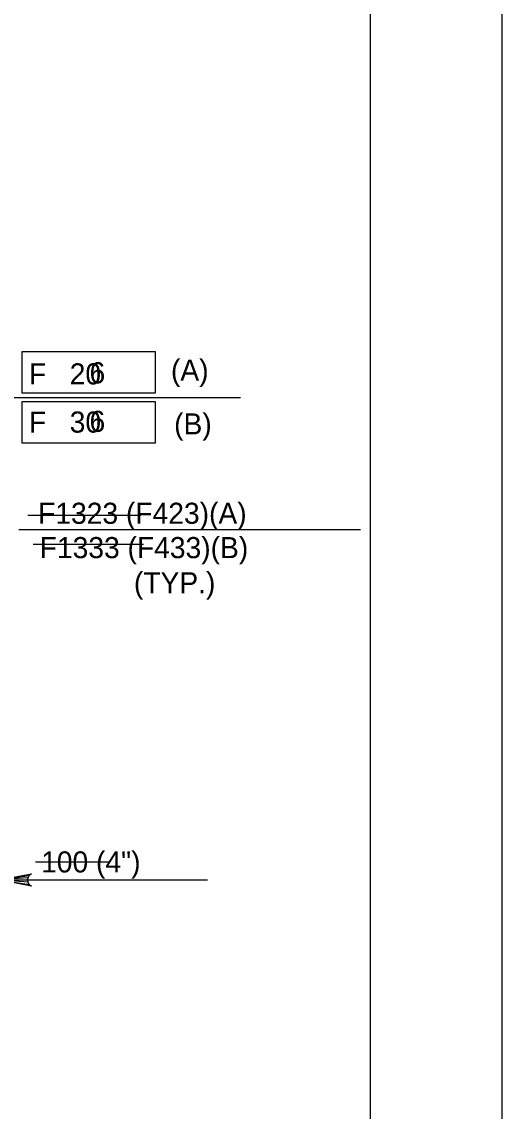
# Model space of a CAD drawing. Extents: x 179 to 454, y -271 to 54.
# Drawn here: x 275.01 to 277.75, y -55.19 to -48.99 of the extents above; entities that cross this region are included whole.
import ezdxf

# ---------------------------------------------------------------- set-up
doc = ezdxf.new("R2010")
doc.units = 0
for name, color, linetype in [('Level 1', 7, 'Continuous'), ('Level 3', 7, 'Continuous'), ('Level 4', 7, 'Continuous'), ('Level 41', 7, 'Continuous'), ('Level 63', 7, 'Continuous')]:
    doc.layers.add(name, color=color, linetype=linetype)

msp = doc.modelspace()

# ---------------------------------------------------------------- linework, layer by layer
at = {"layer": 'Level 1'}
msp.add_lwpolyline([(245.497, -65.25), (276.997, -65.25), (276.997, -44.75), (245.497, -44.75)], close=True, dxfattribs=at)
at = {"layer": 'Level 4'}
for p, q in [((275.016, -50.8627), (275.7738, -50.8627)), ((275.016, -51.0989), (275.016, -50.8627)), ((275.7738, -50.8627), (275.7738, -51.0989)), ((274.8235, -51.1238), (276.258, -51.1238)), ((275.7738, -51.0989), (275.016, -51.0989)), ((275.016, -51.1472), (275.7738, -51.1472)), ((275.016, -51.3834), (275.016, -51.1472)), ((275.7738, -51.1472), (275.7738, -51.3834)), ((275.7738, -51.3834), (275.016, -51.3834)), ((274.9982, -51.8745), (276.9407, -51.8745)), ((274.7208, -53.8698), (276.0712, -53.8698))]:
    msp.add_line(p, q, dxfattribs=at)
msp.add_lwpolyline([(274.8834, -53.8698), (275.0698, -53.8349), (275.0555, -53.8448), (275.0481, -53.8573), (275.0459, -53.8698), (275.0481, -53.8823), (275.0555, -53.8948), (275.0698, -53.9047), (274.8834, -53.8698), (275.0555, -53.8948), (275.0481, -53.8823), (274.8834, -53.8698), (275.0459, -53.8698), (275.0481, -53.8573), (274.8834, -53.8698), (275.0555, -53.8448)], dxfattribs=at)
at = {"layer": 'Level 41'}
for p, q in [((275.0484, -51.7942), (275.6915, -51.7942)), ((275.0783, -51.9589), (275.7065, -51.9589)), ((275.0929, -53.7661), (275.5117, -53.7661))]:
    msp.add_line(p, q, dxfattribs=at)
at = {"layer": 'Level 63'}
msp.add_lwpolyline([(243.747, -66), (277.747, -66), (277.747, -44), (243.747, -44)], close=True, dxfattribs=at)

# ---------------------------------------------------------------- texts
at = {"layer": 'Level 3'}
msp.add_text('100 (4")', height=0.12, dxfattribs=at).set_placement((275.1242, -53.8271))
at = {"layer": 'Level 4'}
for s, p in [('F   20', (275.055, -51.0498)), ('(A)', (275.8628, -51.0285)), ('F   30', (275.055, -51.324)), ('(B)', (275.8809, -51.3343)), ('F1323 (F423)(A)', (275.1072, -51.843)), ('F1333 (F433)(B)', (275.1162, -52.0384)), ('(TYP.)', (275.652, -52.2384))]:
    msp.add_text(s, height=0.12, dxfattribs=at).set_placement(p)
at = {"layer": 'Level 41'}
for p in [(275.3997, -51.0434), (275.3997, -51.3198)]:
    msp.add_text('6', height=0.12, dxfattribs=at).set_placement(p)

doc.saveas('drawing.dxf')
